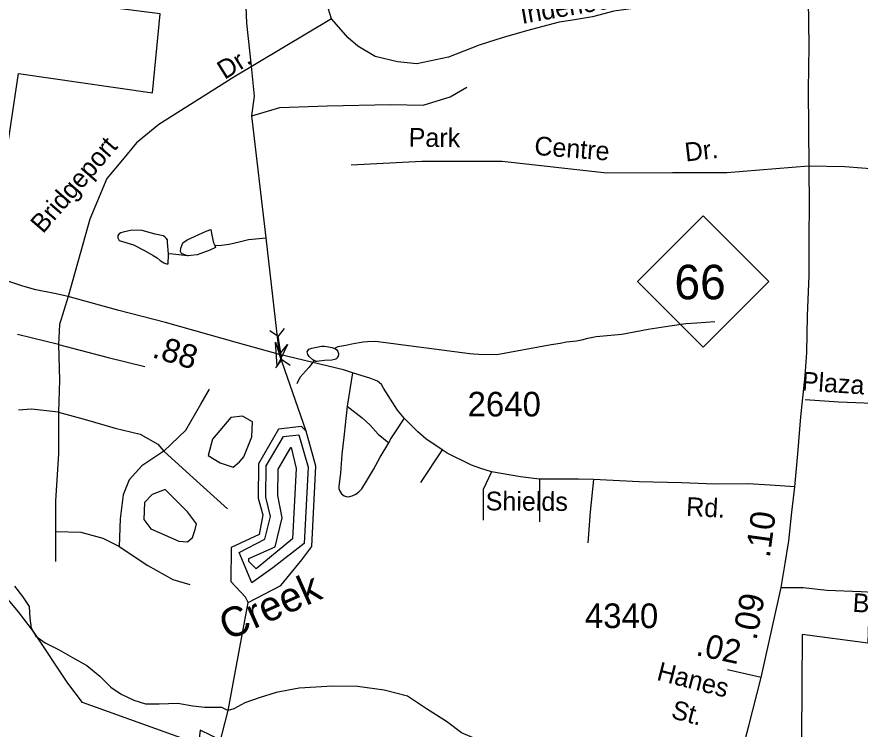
# Model space of a CAD drawing. Extents: x 1547597 to 1699558, y 810033 to 920809.
# Drawn here: x 1682473 to 1686750, y 853611 to 857223 of the extents above; entities that cross this region are included whole.
import ezdxf

# ---------------------------------------------------------------- set-up
doc = ezdxf.new("R2010")
doc.units = 0
for name, color, linetype in [('Exist Boundary Political City Limit New', 7, 'Continuous'), ('Exist Hydrographic Buffer Line', 7, 'Continuous'), ('Exist Hydrographic Creek Single Shore', 7, 'Continuous'), ('Exist Hydrographic Creek Single Shore Label', 7, 'Continuous'), ('Exist Hydrographic Lake Shore', 7, 'Continuous'), ('Exist Hydrographic Misc Water Feature', 7, 'Continuous'), ('Exist Road Non-System Type 51', 7, 'Continuous'), ('Exist Road Non-System Type 51 Label', 7, 'Continuous'), ('Exist Road Primary NC Service Mileage Hundredths English Label', 7, 'Continuous'), ('Exist Road Primary NC Shield CELL', 7, 'Continuous'), ('Exist Road Primary NC Shield Number Label', 7, 'Continuous'), ('Exist Road Primary NC UnDivided 4 Lane Attributed', 7, 'Continuous'), ('Exist Road Secondary Mileage Hundredths English Label', 7, 'Continuous'), ('Exist Road Secondary Structure Pipe Attributed CELL', 7, 'Continuous'), ('Exist Road Secondary Structure Pipe CELL', 7, 'Continuous'), ('Exist Road Secondary Type 51 Attributed', 7, 'Continuous'), ('Exist Road Secondary Type 51 Label', 7, 'Continuous'), ('Exist Road Secondary Type 51 Number Label', 7, 'Continuous'), ('Map Preparation Boundary City Limit Buffer Line', 7, 'Continuous')]:
    doc.layers.add(name, color=color, linetype=linetype)

msp = doc.modelspace()

# ---------------------------------------------------------------- linework, layer by layer
at = {"layer": 'Exist Boundary Political City Limit New'}
for points in [[(1685295.5, 852797.5), (1685354, 852912), (1684695.5, 853129.2), (1684102.2, 853317.5), (1683849, 853389.9), (1683402.5, 853606.3), (1683393.2, 853534.7), (1682805.9, 853745.3), (1682730.9, 853844.5), (1682557.3, 854105.9), (1682480.1, 854205.2), (1682367.8, 854339.2), (1682299.4, 854506.8), (1682308.4, 855272.3), (1682323.8, 855894.3), (1682480.1, 856935.4), (1683161.1, 856837.5), (1683199.7, 857239.3), (1681682.6, 857430.5), (1681672.4, 857621.3), (1681157.6, 857697), (1681304.1, 857839.5), (1681421.7, 858060.6), (1681486, 858263.1)], [(1686857.8, 855545), (1686824.8, 855102.1), (1687419.8, 855071.3), (1687394.2, 854311.6), (1687089.6, 854315.6), (1687110.3, 854668), (1686807.2, 854678.4), (1686789.2, 854046.9), (1686455, 854090.9), (1686452.3, 853568), (1686452.4, 853177.8), (1686442.2, 852870.2), (1686045.8, 852859.9)]]:
    msp.add_lwpolyline(points, dxfattribs=at)
at = {"layer": 'Exist Hydrographic Buffer Line'}
for points in [[(1683664.3, 854353.1), (1683599.4, 854507.1), (1683729.9, 854573.7), (1683759, 854689.7), (1683735.8, 854788), (1683737.6, 854945.6), (1683824.2, 855094.5), (1683902.5, 855103.9), (1683949.4, 854939.8), (1683929.4, 854551.8), (1683770.2, 854428.9), (1683664.3, 854353.1)], [(1683686, 854423.8), (1683649.3, 854460.7), (1683649.3, 854476.8), (1683782.7, 854535.7), (1683818.5, 854682.1), (1683795.5, 854795.1), (1683797.1, 854929.2), (1683861.3, 855039.5), (1683863.4, 855039.9), (1683889.4, 854933.5), (1683870.9, 854576.1), (1683686, 854423.8)]]:
    msp.add_lwpolyline(points, dxfattribs=at)
at = {"layer": 'Exist Hydrographic Creek Single Shore'}
for points in [[(1683940.7, 855122.4), (1683804.1, 855511.3), (1683736.3, 856102.6), (1683665.1, 856721.6), (1683677.9, 856821.6), (1683662.9, 856972.9), (1683638.5, 857190.6), (1683631.7, 857357.5), (1683581.3, 857626.6), (1683409.9, 857996.5), (1683356.5, 858225.2), (1683010.1, 859218.5), (1682983.4, 859637.9), (1682927.7, 860083.3), (1682831.7, 860485.7), (1682758.7, 860703.8), (1682768.6, 860818.5), (1682970.7, 861057.3), (1683039.7, 861216.7), (1683054.7, 861850), (1683459.7, 863053), (1683765.7, 863660.6)], [(1681642.7, 849867.9), (1681716.7, 849999.8), (1681798.3, 850108.1), (1681901.6, 850241.5), (1681999.5, 850578.2), (1682190.3, 850931.9), (1682273.2, 851001.1), (1682449.4, 851156.7), (1682833.6, 851434.8), (1683049.2, 851851.6), (1683292.2, 852726.5), (1683543.8, 853705), (1683645.2, 854252.4)]]:
    msp.add_lwpolyline(points, dxfattribs=at)
at = {"layer": 'Exist Hydrographic Lake Shore'}
for points in [[(1683645.2, 854252.4), (1683811.1, 854339.5), (1683917.6, 854469.7), (1683968.7, 854537.5), (1683989.7, 854944.2), (1683940.7, 855122.4), (1683916.7, 855145.9), (1683799.7, 855131.8), (1683697.7, 854956.7), (1683695.7, 854782.7), (1683719.7, 854696.9), (1683701.7, 854598.8), (1683559.7, 854532.7), (1683557.7, 854358.8)], [(1683645.2, 854252.4), (1683631.6, 854279.6), (1683557.7, 854358.8)]]:
    msp.add_lwpolyline(points, dxfattribs=at)
at = {"layer": 'Exist Hydrographic Misc Water Feature'}
for points in [[(1683665.1, 856721.6), (1683806.1, 856763.6), (1684046.1, 856771.2), (1684369.9, 856778.8), (1684533.7, 856775), (1684670.9, 856817), (1684754.7, 856866.5)], [(1683241.2, 856021.2), (1683236.1, 856079.6), (1683236.1, 856091.9), (1683229.8, 856100.2), (1683223.5, 856107), (1683214, 856112.1), (1683174, 856121.9), (1683108.2, 856140.5), (1683056.3, 856140.7), (1683011.9, 856131), (1683000, 856127.1), (1682991.9, 856123.2), (1682983.9, 856115.1), (1682983.9, 856102.8), (1682991.8, 856088.7), (1683063.6, 856066.8), (1683119.7, 856038.5), (1683163.5, 856012.2), (1683183.6, 856000.3), (1683199.5, 855987.6), (1683209.6, 855980.8), (1683217.2, 855975.8), (1683231.3, 855971.4), (1683239.3, 855971.3), (1683241.7, 856015.5), (1683241.2, 856021.2)], [(1683338.2, 856011.9), (1683319.7, 856017.2), (1683307.7, 856023.2), (1683301.7, 856033.2), (1683303.9, 856049.5), (1683314, 856077.3), (1683335.9, 856093.2), (1683432.2, 856136.4), (1683456.5, 856144.9), (1683462.2, 856116.1), (1683470, 856076.5), (1683476.1, 856063.2)], [(1683476.1, 856063.2), (1683510.1, 856065.9), (1683550.1, 856069.9), (1683600.2, 856082), (1683648.2, 856093.4), (1683736.3, 856102.6)], [(1683476.1, 856063.2), (1683480.1, 856054.2), (1683451.8, 856040.8), (1683419.6, 856028.3), (1683387.7, 856016.6), (1683355.4, 856013.2), (1683341.4, 856011), (1683338.2, 856011.9)], [(1683338.2, 856011.9), (1683263.4, 856019.2), (1683241.2, 856021.2)], [(1686012.6, 855677), (1685921.8, 855669.7), (1685865.2, 855666.4), (1685783.9, 855655.2), (1685675, 855637.1), (1685540.7, 855611.6), (1685411.3, 855601.2), (1685377.2, 855593.7), (1685367.4, 855591.5), (1685337.2, 855583.9), (1685311.2, 855578.7), (1685261, 855573.1), (1685229, 855567.3), (1685194.9, 855561.4), (1685182.9, 855559.1), (1684906.5, 855509.8), (1684816.5, 855510.8), (1684790.5, 855512.9), (1684770.6, 855515), (1684290.9, 855577.3), (1684251, 855575.6), (1684228.9, 855573.6), (1684208.9, 855569.9), (1684170.8, 855562.5), (1684140.7, 855556.5), (1684120.9, 855552.9), (1684100.6, 855549.2), (1684084, 855542.1)], [(1683980.2, 855481), (1683973.1, 855483.6), (1683955.2, 855501.2), (1683949.2, 855511.2), (1683945.4, 855523.6), (1683948.2, 855530.1), (1683953.4, 855537.4), (1683968.8, 855543.6), (1683991.5, 855548.9), (1684018.2, 855552.5), (1684033.6, 855553), (1684053.6, 855549.3), (1684070.2, 855546.5), (1684084, 855542.1)], [(1684084, 855542.1), (1684089.3, 855540.3), (1684095.8, 855534.5), (1684100.7, 855525.4), (1684103.4, 855516.3), (1684103.3, 855510.6), (1684102.1, 855502.4), (1684099.3, 855496.7), (1684095.5, 855490.2), (1684091.1, 855487), (1684069.3, 855482.5), (1684033.3, 855480.7), (1684005.2, 855477.2), (1683995.1, 855475), (1683988.1, 855475.9), (1683980.2, 855481)], [(1683980.2, 855481), (1683953, 855445.5), (1683908.4, 855393.8), (1683892.2, 855361.3)], [(1683623.8, 854991.1), (1683663.7, 855092.8), (1683667.3, 855169.1), (1683616.5, 855198.1), (1683558.4, 855190.9), (1683464.1, 855081.9), (1683442.3, 854998.3), (1683504, 854962), (1683569.3, 854940.2), (1683602, 854965.7), (1683623.8, 854991.1)], [(1683384.5, 854651.6), (1683337.3, 854713.4), (1683224.8, 854826), (1683159.5, 854800.6), (1683119.5, 854760.6), (1683115.9, 854673.4), (1683152.2, 854626.2), (1683293.8, 854564.4), (1683337.3, 854560.8), (1683362.7, 854582.6), (1683377.2, 854622.6), (1683384.5, 854651.6)], [(1682459.9, 854336.8), (1682501.7, 854284.3), (1682535.3, 854232.7), (1682539.1, 854174.3), (1682545, 854122.5), (1682568.5, 854081.8), (1682616.6, 854048), (1682684.3, 854015.5), (1682754.1, 853974.6), (1682828.2, 853932.9), (1682893.8, 853879.9), (1682949.7, 853823.8), (1683001.2, 853787.5), (1683065.1, 853757.5), (1683125.2, 853739), (1683195.1, 853738.4), (1683289.3, 853742.2), (1683365.2, 853729.1), (1683425.1, 853723), (1683510.1, 853722.2), (1683543.8, 853705)], [(1685766.6, 852972.1), (1685704.6, 852980.7), (1685640.8, 853012.4), (1685507.3, 853125.9), (1685455.6, 853186), (1685392, 853256.3), (1685316.2, 853321), (1685234.6, 853373.6), (1685084.7, 853439.7), (1684925, 853516.9), (1684827.3, 853549.2), (1684727.3, 853592.3), (1684651.6, 853648.8), (1684549.8, 853713.3), (1684454.2, 853777.6), (1684336.2, 853808.7), (1684200.3, 853827.1), (1684074.2, 853829.6), (1683904.2, 853818.3), (1683787.8, 853796.9), (1683701.7, 853769.9), (1683629.3, 853744.3), (1683573.4, 853714.3), (1683543.8, 853705)]]:
    msp.add_lwpolyline(points, dxfattribs=at)
at = {"layer": 'Exist Road Non-System Type 51'}
for p, q in [((1684068.8, 857212.8), (1683886.8, 857792.6)), ((1682683.3, 855561.9), (1682476.4, 855612.4)), ((1684175.7, 855417.6), (1684148.3, 855248.1)), ((1684629.1, 855027.1), (1684519.3, 854861.5)), ((1682668.2, 854612.3), (1682668.2, 854460.8))]:
    msp.add_line(p, q, dxfattribs=at)
for points in [[(1686493.5, 857294.2), (1686355.7, 857290.7), (1686198.5, 857294.2), (1686030.5, 857289), (1685848, 857291.2), (1685704.5, 857286.8), (1685587, 857264.4), (1685500.7, 857252.1), (1685392.4, 857223.8), (1685279.9, 857204.1), (1685222.8, 857196.9), (1685057.8, 857152.3), (1684945.8, 857120.4), (1684907.6, 857109.2), (1684817.8, 857080.2), (1684661.3, 857019.3)], [(1684068.8, 857212.8), (1683572.9, 856917.5), (1683193.3, 856677.7), (1683078.5, 856583.5), (1683007.9, 856497.9), (1682928.4, 856403.7), (1682842.3, 856196.9), (1682733.4, 855804.2)], [(1684661.3, 857019.3), (1684500.5, 856984.5), (1684402.7, 856994.6), (1684290.2, 857022.5), (1684202, 857073.9), (1684153.5, 857117.1), (1684068.8, 857212.8)], [(1684168.8, 856472.5), (1684525.9, 856491.9), (1684934.6, 856490.7), (1685464.5, 856432.5), (1685797.9, 856434.1), (1686073.5, 856434.6), (1686488.4, 856467.3)], [(1686488.4, 856467.3), (1686672.4, 856463.6), (1686844.3, 856450.1), (1686996.2, 856443), (1687188, 856427.1)], [(1682733.4, 855804.2), (1682688.4, 855662.9), (1682683.3, 855561.9)], [(1682683.3, 855561.9), (1682935.6, 855496.2), (1683122.3, 855450.7)], [(1682683.3, 855561.9), (1682688.4, 855380), (1682683.3, 855218.4)], [(1683218.2, 855021.4), (1683329.2, 855127.5), (1683404.9, 855258.8), (1683450.3, 855334.6)], [(1686470.4, 855283.1), (1686642.3, 855271.6), (1686770.2, 855265), (1686876.2, 855258.9), (1686950.2, 855255.4), (1686988.1, 855250.6), (1687046.1, 855251.4), (1687116.3, 855256), (1687202.6, 855268.3), (1687279, 855286.7), (1687345.4, 855303.4), (1687381.6, 855314.7), (1687421.8, 855321.8), (1687455.9, 855327.2), (1687485.9, 855324.5), (1687559.9, 855325)], [(1682683.3, 855218.4), (1682547.1, 855233.6), (1682481.5, 855228.5)], [(1684148.3, 855248.1), (1684133.4, 855106.3), (1684121.3, 855004.5), (1684113.4, 854908.6), (1684106, 854842.7), (1684105.8, 854830.7), (1684109.6, 854820.6), (1684113.4, 854812.6), (1684119.3, 854804.4), (1684133.1, 854794.2), (1684143, 854790), (1684155, 854789.7), (1684173.1, 854793.3), (1684191.3, 854803), (1684207.5, 854814.7), (1684221.9, 854830.4), (1684246.6, 854867.9), (1684281.9, 854927.2), (1684315.2, 854990.6), (1684358.7, 855063.7)], [(1684148.3, 855248.1), (1684223.2, 855190.5), (1684264.4, 855151.7), (1684305.5, 855106.8), (1684358.7, 855063.7)], [(1682683.3, 855218.4), (1682683.3, 855006.3), (1682668.2, 854768.9), (1682668.2, 854612.3)], [(1682683.3, 855218.4), (1682814.5, 855183.1), (1682970.9, 855137.6), (1683097.1, 855107.3), (1683187.9, 855056.8), (1683218.2, 855021.4)], [(1684437.2, 855188.2), (1684391.8, 855119.1), (1684367.1, 855083.6), (1684358.7, 855063.7)], [(1683218.2, 855021.4), (1683107.2, 854945.7), (1683041.6, 854875), (1683011.3, 854799.2), (1682996.2, 854678), (1682991.1, 854536.6)], [(1683218.2, 855021.4), (1683349.4, 854900.2), (1683541.2, 854728.5)], [(1684880.5, 854915.8), (1684836.9, 854825.7), (1684836.9, 854670.8)], [(1685124, 854878.7), (1685124, 854791.3), (1685122.7, 854661.5)], [(1685396.7, 854876.1), (1685380.8, 854713.2), (1685368.9, 854555.5)], [(1682991.1, 854536.6), (1682910.4, 854577), (1682799.4, 854607.3), (1682668.2, 854612.3)], [(1682991.1, 854536.6), (1683137.5, 854440.6), (1683263.6, 854369.9), (1683349.4, 854344.6)]]:
    msp.add_lwpolyline(points, dxfattribs=at)
at = {"layer": 'Exist Road Primary NC Shield CELL'}
msp.add_lwpolyline([(1685620.6, 855880.6), (1685953.6, 856213.6), (1686286.6, 855880.6), (1685953.6, 855547.6)], close=True, dxfattribs=at)
at = {"layer": 'Exist Road Primary NC UnDivided 4 Lane Attributed'}
for points in [[(1686418, 854839.4), (1686434.4, 855006.4), (1686448.3, 855195.3), (1686471.7, 855402.1), (1686478.6, 855521.4), (1686483.1, 855706.3), (1686491.1, 855911.1), (1686490.6, 856110.9), (1686492.6, 856266), (1686488.2, 856853.5), (1686490.7, 857075.6), (1686487.6, 857311.8), (1686489.8, 857423.8), (1686486.6, 857639.8), (1686486.6, 858185.6), (1686489.1, 858558.4)], [(1686349.9, 854328.5), (1686369.8, 854450.7), (1686387.7, 854565.1), (1686404.1, 854711.2), (1686418, 854839.4)], [(1686247.5, 853872.2), (1686349.9, 854328.5)], [(1685989.4, 852845.5), (1686059, 853145.4), (1686082, 853242.4), (1686183.9, 853620.6), (1686247.5, 853872.2)]]:
    msp.add_lwpolyline(points, dxfattribs=at)
at = {"layer": 'Exist Road Secondary Structure Pipe Attributed CELL'}
msp.add_lwpolyline([(1683846, 855561), (1683792.4, 855451.5), (1683784, 855573.2), (1683804.1, 855511.3)], close=True, dxfattribs=at)
at = {"layer": 'Exist Road Secondary Structure Pipe CELL'}
for p, q in [((1683756.1, 855631.9), (1683797.9, 855603.1)), ((1683828.9, 855643.3), (1683797.9, 855603.1)), ((1683816.5, 855483.7), (1683797.9, 855603.1)), ((1683785.5, 855443.5), (1683816.5, 855483.7)), ((1683858.4, 855454.8), (1683816.5, 855483.7))]:
    msp.add_line(p, q, dxfattribs=at)
at = {"layer": 'Exist Road Secondary Type 51 Attributed'}
for points in [[(1686418, 854839.4), (1686293.5, 854848.4), (1686179.6, 854854.8), (1686013.5, 854854.1), (1685843.5, 854859.6), (1685629.5, 854865.9), (1685396.7, 854876.1), (1685321.5, 854878.1), (1685124, 854878.7), (1685080.4, 854884), (1685027.6, 854890.1), (1684880.5, 854915.8), (1684826.3, 854932.2), (1684778.6, 854949.2), (1684655.8, 855009.7), (1684629.1, 855027.1), (1684547.2, 855083.9), (1684505.9, 855118.8), (1684437.2, 855188.2), (1684404, 855228.9), (1684332.3, 855340.4), (1684322.6, 855358.6), (1684300.9, 855375.1), (1684267.2, 855389.7), (1684175.7, 855417.6), (1684130, 855432.5), (1683804.1, 855511.3), (1683592.4, 855569.5), (1683226.3, 855673), (1682989.4, 855733.8), (1682733.4, 855804.2), (1682663.5, 855819.6), (1682568.6, 855839.3), (1682503.4, 855857.6), (1682411.2, 855888.2)], [(1686349.9, 854328.5), (1686461.1, 854328.8), (1686580.9, 854316.4), (1686754.9, 854308.8), (1686972.8, 854296.4), (1687230.6, 854281.2), (1687498.5, 854265.8)], [(1686247.5, 853872.2), (1686077.5, 853910.9)]]:
    msp.add_lwpolyline(points, dxfattribs=at)
at = {"layer": 'Map Preparation Boundary City Limit Buffer Line'}
for points in [[(1685295.5, 852797.5), (1685354, 852912), (1684695.5, 853129.2), (1684102.2, 853317.5), (1683849, 853389.9), (1683402.5, 853606.3), (1683393.2, 853534.7), (1682805.9, 853745.3), (1682730.9, 853844.5), (1682557.3, 854105.9), (1682480.1, 854205.2), (1682367.8, 854339.2), (1682299.4, 854506.8), (1682308.4, 855272.3), (1682323.8, 855894.3), (1682480.1, 856935.4), (1683161.1, 856837.5), (1683199.7, 857239.3), (1681682.6, 857430.5), (1681672.4, 857621.3), (1681157.6, 857697), (1681304.1, 857839.5), (1681421.7, 858060.6), (1681486, 858263.1)], [(1686857.8, 855545), (1686824.8, 855102.1), (1687419.8, 855071.3), (1687394.2, 854311.6), (1687089.6, 854315.6), (1687110.3, 854668), (1686807.2, 854678.4), (1686789.2, 854046.9), (1686455, 854090.9), (1686452.3, 853568), (1686452.4, 853177.8), (1686442.2, 852870.2), (1686045.8, 852859.9)]]:
    msp.add_lwpolyline(points, dxfattribs=at)

# ---------------------------------------------------------------- texts
at = {"layer": 'Exist Hydrographic Creek Single Shore Label'}
msp.add_text('Creek', height=150, rotation=23.9635, dxfattribs=at).set_placement((1683541.5, 854058.5))
at = {"layer": 'Exist Road Non-System Type 51 Label'}
for s, rotation, p in [('Indeneer', 9.9315, (1685035.2, 857187.3)), ('Dr.', 31.8276, (1683526.6, 856902.9)), ('Park', 359.2742, (1684459.5, 856565.1)), ('Bridgeport', 49.1057, (1682604.9, 856120.2)), ('Centre', 355.5663, (1685094.8, 856523.5)), ('Dr.', 6.572, (1685865.6, 856489.2)), ('Plaza', 356.1729, (1686451.4, 855329.3)), ('Hanes', 345.6258, (1685713.2, 853861.4)), ('St.', 345.0831, (1685786.1, 853668.2))]:
    msp.add_text(s, height=95, rotation=rotation, dxfattribs=at).set_placement(p)
at = {"layer": 'Exist Road Primary NC Service Mileage Hundredths English Label'}
for s, rotation, p in [('.10', 82.2395, (1686291.1, 854476.5)), ('.09', 79.0972, (1686223.3, 854057.6))]:
    msp.add_text(s, height=125, rotation=rotation, dxfattribs=at).set_placement(p)
at = {"layer": 'Exist Road Primary NC Shield Number Label'}
msp.add_text('66', height=175, dxfattribs=at).set_placement((1685807.8, 855790.9))
at = {"layer": 'Exist Road Secondary Mileage Hundredths English Label'}
for s, rotation, p in [('.88', 343.0423, (1683153.5, 855498.4)), ('.02', 347.985, (1685912, 853986.6))]:
    msp.add_text(s, height=120, rotation=rotation, dxfattribs=at).set_placement(p)
at = {"layer": 'Exist Road Secondary Type 51 Label'}
for s, rotation, p in [('Shields', 359.5535, (1684850.2, 854720.6)), ('Rd.', 356.7835, (1685865.3, 854693.4)), ('Brookford', 356.6257, (1686709.9, 854206.1))]:
    msp.add_text(s, height=95, rotation=rotation, dxfattribs=at).set_placement(p)
at = {"layer": 'Exist Road Secondary Type 51 Number Label'}
for s, p in [('2640', (1684758.6, 855196.6)), ('4340', (1685353.8, 854123.3))]:
    msp.add_text(s, height=125, dxfattribs=at).set_placement(p)

doc.saveas('drawing.dxf')
